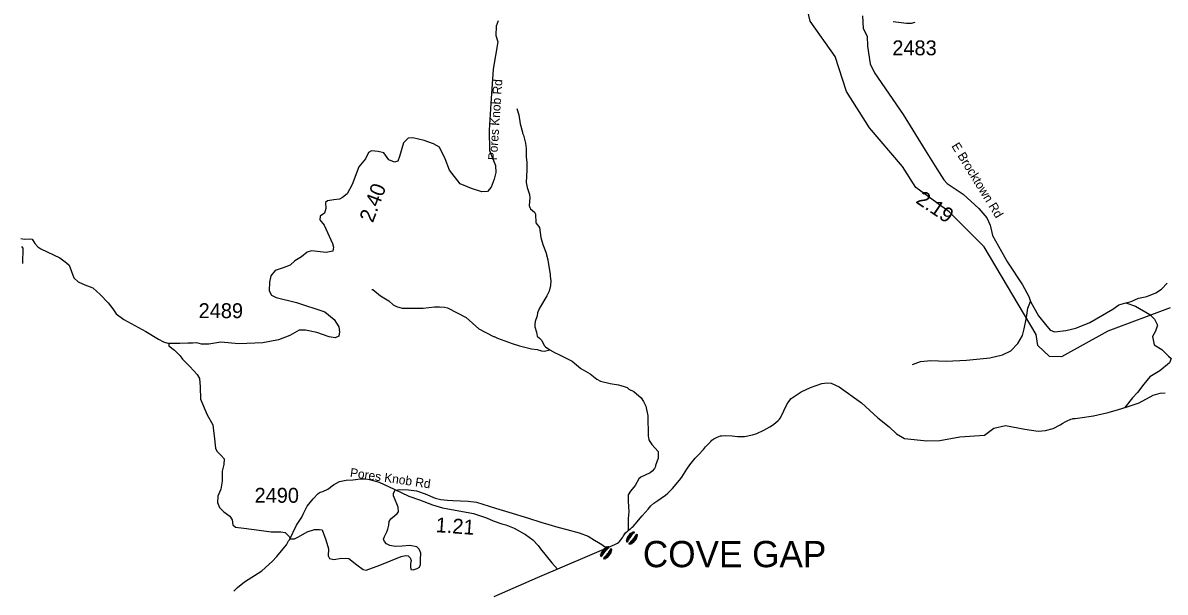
# Model space of a CAD drawing. Extents: x 1248089 to 1457196, y 820910 to 988753.
# Drawn here: x 1360690 to 1370260, y 837676 to 842446 of the extents above; entities that cross this region are included whole.
import ezdxf

# ---------------------------------------------------------------- set-up
doc = ezdxf.new("R2010")
doc.units = 0
for name, color, linetype in [('Exist Boundary Political CountyLine', 7, 'Continuous'), ('Exist Geographical Mountain Gap CELL', 7, 'Continuous'), ('Exist Geographical Mountain Summit Label', 7, 'Continuous'), ('Exist Hydrographic Misc Water Feature', 7, 'Continuous'), ('Exist Road Non-System Type 51', 7, 'Continuous'), ('Exist Road Secondary Type 41 Attributed', 7, 'Continuous'), ('Exist Road Secondary Type 51 Label', 7, 'Continuous'), ('Prop GRAU CAT1 Cell', 7, 'Continuous'), ('Prop Lane Lines', 7, 'Continuous')]:
    doc.layers.add(name, color=color, linetype=linetype)

msp = doc.modelspace()

# ---------------------------------------------------------------- linework, layer by layer
at = {"layer": 'Exist Boundary Political CountyLine'}
for points in [[(1364639.7, 837638), (1365003.1, 837798.8), (1365649.1, 838074), (1365667.3, 838083.7), (1365673.3, 838087.5), (1365683.5, 838095.3), (1365689.6, 838101.2), (1365699.9, 838113), (1365716.4, 838136.7), (1365722.6, 838146.6), (1365732.9, 838164.4), (1365739.1, 838172.3), (1365757.5, 838189.9), (1365767.6, 838197.7), (1365781.8, 838207.4), (1365796.1, 838219.2), (1365804.2, 838227), (1365820.6, 838244.7), (1365880.1, 838315.5), (1365929.2, 838370.6), (1365951.8, 838398.1), (1365976.2, 838421.7), (1366008.7, 838445), (1366039.1, 838462.4), (1366073.6, 838487.7), (1366094, 838505.4), (1366132.8, 838544.6), (1366192.2, 838613.4), (1366210.8, 838639.1), (1366252.1, 838706.3), (1366276.9, 838741.8), (1366289.2, 838757.6), (1366324, 838798.9), (1366346.6, 838824.5), (1366391.5, 838871.6), (1366410, 838893.2), (1366452.9, 838938.4), (1366463.1, 838948.2), (1366479.4, 838959.9), (1366507.7, 838975.3), (1366521.8, 838981.1), (1366533.9, 838984.8), (1366545.9, 838986.6), (1366580, 838987.9), (1366632, 838984.8), (1366677.9, 838979.9), (1366711.9, 838979.2), (1366735.9, 838980.8), (1366804.2, 838993.4), (1366838.5, 839004.7), (1366899.1, 839033.5), (1366947.7, 839060.6), (1366970, 839074.1), (1366996.4, 839093.6), (1367018.8, 839113.2), (1367029, 839125), (1367035.2, 839132.8), (1367045.6, 839152.6), (1367064.4, 839194.3), (1367083.2, 839231.9), (1367097.8, 839261.7), (1367126.5, 839297.1), (1367209.7, 839353.5), (1367288.5, 839389.9), (1367385.2, 839424), (1367429.4, 839429.1), (1367461.3, 839426.5), (1367528.8, 839397.1), (1367715.8, 839261.1), (1367854.2, 839136.2), (1367948.6, 839059.9), (1368010.3, 839001.8), (1368075.6, 838961.8), (1368264.4, 838943.6), (1368373.3, 838947.3), (1368540.3, 838976.3), (1368747.3, 838990.9), (1368823.5, 839049), (1368921.5, 839070.8), (1369084.9, 839041.7), (1369196.3, 839025.4), (1369258.4, 839030.2), (1369320.8, 839046.9)], [(1369320.8, 839046.9), (1369379.5, 839077.8), (1369401.8, 839091.3), (1369422, 839102.9), (1369438.2, 839110.6), (1369470.5, 839124), (1369482.5, 839127.7), (1369490.6, 839129.6), (1369506.6, 839131.2), (1369544.8, 839136.5), (1369659.2, 839154.2), (1369697.4, 839161.4), (1369781.8, 839181.8), (1369868.3, 839206), (1369934.8, 839226.7), (1370041.6, 839262.6), (1370159.4, 839325), (1370217.5, 839343.2), (1370261.1, 839346.8)]]:
    msp.add_lwpolyline(points, dxfattribs=at)
at = {"layer": 'Exist Geographical Mountain Gap CELL'}
for points in [[(1365763.2, 838107.9), (1365764.3, 838109.3), (1365747.1, 838120.3), (1365746.1, 838118.9)], [(1365767.4, 838115.8), (1365768.5, 838117.1), (1365749.9, 838129.2), (1365748.9, 838127.8)], [(1365771, 838121.7), (1365772.1, 838123.1), (1365753.8, 838137.1), (1365752.7, 838135.7)], [(1365776.4, 838128.7), (1365777.4, 838130.1), (1365759.1, 838144.1), (1365758.1, 838142.7)], [(1365781.6, 838135.6), (1365782.7, 838136.9), (1365764.4, 838150.9), (1365763.3, 838149.6)], [(1365787, 838142.5), (1365788, 838143.9), (1365769.7, 838157.9), (1365768.7, 838156.5)], [(1365792.2, 838149.4), (1365793.3, 838150.8), (1365775, 838164.8), (1365773.9, 838163.4)], [(1365797.1, 838154.6), (1365798.1, 838155.9), (1365781.7, 838170.7), (1365780.6, 838169.3)], [(1365803.5, 838160.6), (1365804.5, 838161.9), (1365789.4, 838175.6), (1365788.4, 838174.3)], [(1365798.3, 838179.9), (1365797.7, 838180.3), (1365796.7, 838179), (1365808.2, 838168), (1365808.8, 838167.6), (1365809.8, 838168.9)], [(1365801.2, 838121.8), (1365800.2, 838120.5), (1365818.1, 838106.1), (1365819.2, 838107.4)], [(1365806.6, 838128.6), (1365805.5, 838127.2), (1365823.5, 838112.8), (1365824.6, 838114.1)], [(1365813, 838173), (1365814, 838174.4), (1365807.2, 838181.6), (1365806.2, 838180.2)], [(1365812.1, 838135.4), (1365811, 838134), (1365829, 838119.6), (1365830.1, 838121)], [(1365815.9, 838141.2), (1365814.8, 838139.9), (1365833.1, 838127.5), (1365834.2, 838128.8)], [(1365820.3, 838149), (1365819.2, 838147.6), (1365836.1, 838136.3), (1365837.2, 838137.6)], [(1365838, 838145.8), (1365838.6, 838145.4), (1365839.7, 838146.7), (1365826.3, 838155.3), (1365825.7, 838155.7), (1365824.6, 838154.4)], [(1365830.1, 838161.2), (1365829, 838159.9), (1365833.8, 838157.6), (1365838.6, 838155.2), (1365839.6, 838156.5), (1365834.9, 838158.9)], [(1365567.5, 838013.1), (1365568.6, 838014.4), (1365550.7, 838029), (1365549.6, 838027.7)], [(1365573, 838019.9), (1365574.1, 838021.2), (1365556.3, 838035.8), (1365555.2, 838034.5)], [(1365578.5, 838026.6), (1365579.6, 838027.9), (1365561.7, 838042.5), (1365560.6, 838041.1)], [(1365583.5, 838031.6), (1365584.6, 838032.9), (1365568.6, 838048.2), (1365567.5, 838046.8)], [(1365590.1, 838037.4), (1365591.2, 838038.7), (1365576.6, 838052.9), (1365575.5, 838051.5)], [(1365585.6, 838056.9), (1365585, 838057.3), (1365583.9, 838056), (1365595.1, 838044.6), (1365595.6, 838044.2), (1365596.7, 838045.5)], [(1365600, 838049.5), (1365601.1, 838050.9), (1365594.5, 838058.3), (1365593.5, 838057)], [(1365605.6, 838026.6), (1365604.5, 838025.3), (1365621.6, 838014.2), (1365622.7, 838015.5)], [(1365623.4, 838023.7), (1365624, 838023.3), (1365625, 838024.7), (1365611.5, 838033), (1365610.9, 838033.4), (1365609.8, 838032.1)], [(1365615.2, 838039), (1365614.2, 838037.6), (1365618.9, 838035.4), (1365623.8, 838033.1), (1365624.8, 838034.5), (1365620, 838036.8)], [(1365745.4, 838110.7), (1365744.8, 838111.1), (1365743.8, 838109.8), (1365757.4, 838101.5), (1365758, 838101.1), (1365759, 838102.5)], [(1365753.7, 838095.5), (1365754.7, 838096.9), (1365750, 838099.1), (1365745.1, 838101.3), (1365744.1, 838099.9), (1365748.9, 838097.7)], [(1365769, 838085.1), (1365767.9, 838083.8), (1365774.5, 838076.4), (1365775.6, 838077.7)], [(1365783.5, 838077.9), (1365784.1, 838077.4), (1365785.2, 838078.8), (1365773.9, 838090), (1365773.3, 838090.5), (1365772.2, 838089.1)], [(1365778.8, 838097.3), (1365777.7, 838096), (1365792.5, 838081.9), (1365793.6, 838083.3)], [(1365785.4, 838103.2), (1365784.3, 838101.8), (1365800.3, 838086.7), (1365801.5, 838088.1)], [(1365790.3, 838108.2), (1365789.2, 838106.9), (1365807.2, 838092.5), (1365808.3, 838093.8)], [(1365795.7, 838115), (1365794.6, 838113.6), (1365812.6, 838099.2), (1365813.7, 838100.5)], [(1365530.5, 837989.4), (1365529.9, 837989.9), (1365528.8, 837988.5), (1365542.2, 837979.8), (1365542.7, 837979.4), (1365543.8, 837980.7)], [(1365538.3, 837973.9), (1365539.3, 837975.3), (1365534.6, 837977.6), (1365529.9, 837980), (1365528.8, 837978.7), (1365533.5, 837976.3)], [(1365548.2, 837986.1), (1365549.3, 837987.4), (1365532.5, 837998.9), (1365531.4, 837997.6)], [(1365552.6, 837993.8), (1365553.7, 837995.1), (1365535.6, 838007.7), (1365534.5, 838006.4)], [(1365556.4, 837999.6), (1365557.6, 838000.9), (1365539.7, 838015.5), (1365538.6, 838014.1)], [(1365562, 838006.4), (1365563.1, 838007.7), (1365545.3, 838022.3), (1365544.2, 838021)], [(1365555.3, 837962), (1365554.2, 837960.6), (1365561, 837953.3), (1365562, 837954.7)], [(1365569.9, 837955), (1365570.5, 837954.5), (1365571.5, 837955.9), (1365560.1, 837967), (1365559.5, 837967.4), (1365558.5, 837966.1)], [(1365564.9, 837974.3), (1365563.9, 837973), (1365578.8, 837959.2), (1365579.9, 837960.5)], [(1365571.4, 837980.3), (1365570.3, 837978.9), (1365586.6, 837964), (1365587.7, 837965.4)], [(1365576.3, 837985.4), (1365575.2, 837984), (1365593.4, 837969.9), (1365594.4, 837971.3)], [(1365581.5, 837992.2), (1365580.5, 837990.9), (1365598.7, 837976.7), (1365599.7, 837978.1)], [(1365586.9, 837999.2), (1365585.9, 837997.8), (1365604.1, 837983.7), (1365605.1, 837985)], [(1365592.3, 838006), (1365591.2, 838004.6), (1365609.4, 837990.5), (1365610.4, 837991.8)], [(1365597.7, 838012.9), (1365596.6, 838011.5), (1365614.8, 837997.4), (1365615.8, 837998.8)], [(1365601.3, 838018.8), (1365600.3, 838017.5), (1365618.7, 838005.3), (1365619.8, 838006.6)]]:
    msp.add_lwpolyline(points, close=True, dxfattribs=at)
at = {"layer": 'Exist Hydrographic Misc Water Feature'}
for points in [[(1370300.8, 840058.8), (1369779.8, 839862.5), (1369391.8, 839647.1), (1369291.8, 839649.1), (1369193.8, 839742.9), (1369178.8, 839835.2), (1368744.8, 840569.4), (1368450.8, 840860.9), (1368171.8, 841066.8), (1368059.8, 841243), (1367782.8, 841567), (1367589.7, 841869.6), (1367495.7, 842163.7), (1367285.8, 842460.1), (1367240, 842662.8), (1367195.7, 842905.1), (1367354.8, 843686.5), (1367486.7, 844008.8), (1367745.8, 844420.5), (1367887.8, 844834.6), (1368047.7, 845261.4)], [(1364829.3, 841726.9), (1364844.2, 841674.5), (1364856.5, 841598.2), (1364876.9, 841529.8), (1364876.7, 841521.8), (1364884.4, 841505.6), (1364900.8, 841437.2), (1364905.8, 841393.1), (1364906.2, 841321.1), (1364911.1, 841277), (1364911.8, 841212.9), (1364907.4, 841109.1), (1364916.4, 841064.8), (1364935.1, 841008.4), (1364938.5, 840980.4), (1364933, 840916.5), (1364936.6, 840898.4), (1364942.4, 840888.2), (1364975.7, 840859.5), (1364985.4, 840843.2), (1364987.7, 840771.2), (1365018.8, 840730.5), (1365030.9, 840646.2), (1365047.6, 840589.8), (1365072.2, 840525.2), (1365088.7, 840460.8), (1365090.2, 840436.8), (1365108, 840340.4), (1365107.7, 840324.4), (1365114.8, 840284.3), (1365111.8, 840244.3), (1365098.8, 840196.7), (1365079.8, 840157.1), (1365017.5, 840054.6), (1365002.6, 840014.9), (1364998.1, 839991), (1364981, 839943.5), (1364978.4, 839919.5), (1364979.9, 839897.5), (1364993, 839855.2), (1364998.2, 839819.1), (1365019.8, 839802.5), (1365037.4, 839784.1), (1365058.5, 839743.6), (1365068.2, 839731.4), (1365104.7, 839705.8)], [(1364829.3, 841726.9), (1364844.2, 841674.5), (1364856.5, 841598.2), (1364876.9, 841529.8), (1364876.7, 841521.8), (1364884.4, 841505.6), (1364900.8, 841437.2), (1364905.8, 841393.1), (1364906.2, 841321.1), (1364911.1, 841277), (1364911.8, 841212.9), (1364907.4, 841109.1), (1364916.4, 841064.8), (1364935.1, 841008.4), (1364938.5, 840980.4), (1364933, 840916.5), (1364936.6, 840898.4), (1364942.4, 840888.2), (1364975.7, 840859.5), (1364985.4, 840843.2), (1364987.7, 840771.2), (1365018.8, 840730.5), (1365030.9, 840646.2), (1365047.6, 840589.8), (1365072.2, 840525.2), (1365088.7, 840460.8), (1365090.2, 840436.8), (1365108, 840340.4), (1365107.7, 840324.4), (1365114.8, 840284.3), (1365111.8, 840244.3), (1365098.8, 840196.7), (1365079.8, 840157.1), (1365017.5, 840054.6), (1365002.6, 840014.9), (1364998.1, 839991), (1364981, 839943.5), (1364978.4, 839919.5), (1364979.9, 839897.5), (1364993, 839855.2), (1364998.2, 839819.1), (1365019.8, 839802.5), (1365037.4, 839784.1), (1365058.5, 839743.6), (1365068.2, 839731.4), (1365104.7, 839705.8)], [(1363614.7, 840212), (1363622.7, 840211.8), (1363685.6, 840158.3), (1363756.6, 840116.6), (1363791.9, 840083.8), (1363819.6, 840069.1), (1363867.2, 840056), (1364043.3, 840055.8), (1364139.5, 840065.5), (1364179.5, 840066.6), (1364223.5, 840063.5), (1364247.4, 840057), (1364405.6, 839977.2), (1364511.5, 839882.7), (1364634, 839817.8), (1364640.1, 839817.6), (1364665.8, 839805), (1364788.7, 839758.1), (1364852.3, 839738.6), (1364951.7, 839714.2), (1364999.6, 839709), (1365035.4, 839696.2), (1365059.4, 839695.7), (1365104.7, 839705.8)], [(1363614.7, 840212), (1363622.7, 840211.8), (1363685.6, 840158.3), (1363756.6, 840116.6), (1363791.9, 840083.8), (1363819.6, 840069.1), (1363867.2, 840056), (1364043.3, 840055.8), (1364139.5, 840065.5), (1364179.5, 840066.6), (1364223.5, 840063.5), (1364247.4, 840057), (1364405.6, 839977.2), (1364511.5, 839882.7), (1364634, 839817.8), (1364640.1, 839817.6), (1364665.8, 839805), (1364788.7, 839758.1), (1364852.3, 839738.6), (1364951.7, 839714.2), (1364999.6, 839709), (1365035.4, 839696.2), (1365059.4, 839695.7), (1365104.7, 839705.8)], [(1365104.7, 839705.8), (1365151.1, 839679.5), (1365174.8, 839670.9), (1365293.6, 839612.1), (1365364.1, 839550.4), (1365443.2, 839504.5), (1365498.1, 839459.2), (1365529.7, 839442.5), (1365609.4, 839422.6), (1365681.1, 839412.8), (1365728.8, 839399.7), (1365752.6, 839389.2), (1365768.3, 839376.8), (1365807.8, 839355.8), (1365870.7, 839304.4), (1365890, 839273.9), (1365909.1, 839233.5), (1365927.3, 839153), (1365929.4, 838985), (1365934.8, 838952.9), (1365942.4, 838936.7), (1365959.8, 838912.3), (1366012.5, 838855.1), (1366013.3, 838799), (1365989.8, 838735.6), (1365989.6, 838727.6), (1365981.3, 838711.8), (1365962.8, 838688.2), (1365946.5, 838674.7), (1365867.6, 838638.5), (1365851.3, 838624.9), (1365820, 838569.7), (1365781, 838522.6), (1365762.2, 838491.1), (1365761, 838437.1), (1365767, 838349), (1365761.7, 838293.1), (1365760.6, 838190)], [(1365104.7, 839705.8), (1365151.1, 839679.5), (1365174.8, 839670.9), (1365293.6, 839612.1), (1365364.1, 839550.4), (1365443.2, 839504.5), (1365498.1, 839459.2), (1365529.7, 839442.5), (1365609.4, 839422.6), (1365681.1, 839412.8), (1365728.8, 839399.7), (1365752.6, 839389.2), (1365768.3, 839376.8), (1365807.8, 839355.8), (1365870.7, 839304.4), (1365890, 839273.9), (1365909.1, 839233.5), (1365927.3, 839153), (1365929.4, 838985), (1365934.8, 838952.9), (1365942.4, 838936.7), (1365959.8, 838912.3), (1366012.5, 838855.1), (1366013.3, 838799), (1365989.8, 838735.6), (1365989.6, 838727.6), (1365981.3, 838711.8), (1365962.8, 838688.2), (1365946.5, 838674.7), (1365867.6, 838638.5), (1365851.3, 838624.9), (1365820, 838569.7), (1365781, 838522.6), (1365762.2, 838491.1), (1365761, 838437.1), (1365767, 838349), (1365761.7, 838293.1), (1365760.6, 838189.9)], [(1362457.1, 837683.9), (1362489.8, 837715.1), (1362546.9, 837761.8), (1362693, 837854.3), (1362782.9, 837936.1), (1362817.8, 837975.3), (1362871.3, 838038), (1362898, 838073.3), (1362914.8, 838105), (1362923, 838112.8), (1362983.8, 838237.3), (1363027.3, 838304.2), (1363037.9, 838330), (1363073.4, 838395.1), (1363122.8, 838458), (1363163.9, 838503), (1363180.1, 838512.6), (1363204.3, 838520), (1363244.7, 838539), (1363293.6, 838575.9), (1363342.2, 838602.7), (1363398.5, 838615.3), (1363454.6, 838618), (1363518.7, 838626.5), (1363564.8, 838625.4), (1363594.6, 838620.7), (1363676.1, 838596.7), (1363800.9, 838539.8), (1363923.5, 838478.9), (1364012.8, 838448.7), (1364121.9, 838406.1), (1364205.4, 838382.2), (1364464.3, 838334), (1364575.6, 838297.4), (1364631, 838274), (1364702.4, 838248.4), (1364736.2, 838239.5), (1364805.6, 838211.9), (1364902.5, 838159.6), (1364963.4, 838114.1), (1365006.4, 838067.1), (1365025.8, 838038.7), (1365121.1, 837920.4), (1365168.6, 837869.3)], [(1362457.1, 837683.9), (1362489.8, 837715.1), (1362546.9, 837761.8), (1362693, 837854.3), (1362782.9, 837936.1), (1362817.8, 837975.3), (1362871.3, 838038), (1362898, 838073.3), (1362914.8, 838105), (1362923, 838112.8), (1362983.8, 838237.3), (1363027.3, 838304.2), (1363037.9, 838330), (1363073.4, 838395.1), (1363122.8, 838458), (1363163.9, 838503), (1363180.1, 838512.6), (1363204.3, 838520), (1363244.7, 838539), (1363293.6, 838575.9), (1363342.2, 838602.7), (1363398.5, 838615.3), (1363454.6, 838618), (1363518.7, 838626.5), (1363564.8, 838625.4), (1363594.6, 838620.7), (1363676.1, 838596.7), (1363800.9, 838539.8), (1363923.5, 838478.9), (1364012.8, 838448.7), (1364121.9, 838406.1), (1364205.4, 838382.2), (1364464.3, 838334), (1364575.6, 838297.4), (1364631, 838274), (1364702.4, 838248.4), (1364736.2, 838239.5), (1364805.6, 838211.9), (1364902.5, 838159.6), (1364963.4, 838114.1), (1365006.4, 838067.1), (1365025.8, 838038.7), (1365121.1, 837920.4), (1365168.6, 837869.3)]]:
    msp.add_lwpolyline(points, dxfattribs=at)
at = {"layer": 'Exist Road Non-System Type 51'}
for points in [[(1368143.5, 839584), (1368209.9, 839606.9), (1368296.9, 839616), (1368425, 839611.5), (1368596.7, 839618.3), (1368791.2, 839638.9), (1368898.8, 839664.1), (1368967.4, 839698.5), (1369026.9, 839760.3), (1369065.8, 839826.7), (1369079.6, 839881.7), (1369097.9, 839977.9), (1369109.3, 840055.8), (1369131.2, 840112)], [(1369930.3, 840100.5), (1370011.5, 840071.9), (1370130.6, 840003.2), (1370171.7, 839961.9), (1370194.6, 839911.6), (1370178.6, 839863.5), (1370153.4, 839817.7), (1370167.2, 839749), (1370233.5, 839707.7), (1370288.5, 839652.8), (1370309.1, 839632.2), (1370295.3, 839597.8), (1370215.2, 839531.4), (1370132.8, 839481), (1370080.2, 839419.2), (1370027.6, 839348.2), (1369986.4, 839304.7), (1369921.1, 839222.1)]]:
    msp.add_lwpolyline(points, dxfattribs=at)
at = {"layer": 'Exist Road Secondary Type 41 Attributed'}
for points in [[(1364672.6, 842463.2), (1364655.6, 842416.9), (1364653.1, 842338.9), (1364670.2, 842285.3), (1364631.2, 842058.5), (1364610.2, 841770), (1364595.6, 841545.7), (1364600.4, 841375), (1364649.2, 841250.7), (1364651.6, 841192.9), (1364639.4, 841136.8), (1364612.6, 841068.6), (1364583.4, 841032), (1364534.6, 841029.5), (1364449.4, 841056.4), (1364354.4, 841095.4), (1364264.2, 841210), (1364227.7, 841307.5), (1364181.4, 841402.6), (1364130.2, 841431.8), (1364052.3, 841461.1), (1363957.3, 841483), (1363918.3, 841478.2), (1363879.3, 841441.6), (1363845.2, 841327), (1363830.6, 841288), (1363803.8, 841278.2), (1363755, 841297.7), (1363713.6, 841356.3), (1363667.3, 841368.4), (1363611.3, 841373.3), (1363586.9, 841358.7), (1363560.2, 841307.5)], [(1367725.6, 842505.1), (1367731.3, 842398), (1367763.8, 842332.9), (1367767.6, 842250.6), (1367788.7, 842101.4), (1367825, 842027.7), (1368065.9, 841677.6), (1368250.9, 841378), (1368346.5, 841223.1), (1368405.8, 841129.3), (1368434.4, 841098.7), (1368568.3, 841008.8), (1368699.5, 840891.3), (1368766.4, 840812.8), (1368795.1, 840751.6), (1368814.2, 840663.6), (1368940.4, 840441.7), (1369064.3, 840249.7), (1369117.8, 840152.1), (1369131.2, 840112), (1369198.1, 839991.4), (1369257.3, 839918.7), (1369297.5, 839870.9), (1369335.7, 839857.5), (1369429.4, 839869), (1369511.6, 839888.1), (1369630.1, 839934), (1369821.3, 840046.9), (1369871, 840083.3), (1369930.3, 840100.5), (1369976.2, 840112), (1370037.3, 840138.7), (1370106.2, 840152.1), (1370182.6, 840184.7), (1370228.5, 840215.3), (1370276.3, 840265)], [(1368163.3, 842447.7), (1368132.8, 842440.1), (1368092.6, 842440.1), (1367981.7, 842453.5)], [(1363560.2, 841307.5), (1363504.1, 841239.2), (1363448.1, 841090.5), (1363408.2, 841012.6), (1363369.2, 840983.3), (1363342.4, 840968.7), (1363296.1, 840961.4), (1363242.5, 840954.1), (1363225.5, 840939.4), (1363227.9, 840890.7), (1363218.2, 840851.7), (1363181.6, 840824.9), (1363179.2, 840795.6), (1363215.7, 840751.7), (1363283.8, 840597.1), (1363293.5, 840565.4), (1363286.2, 840531.3), (1363230.2, 840521.5), (1363108.4, 840536.2), (1363071.8, 840524), (1363025.5, 840485), (1362969.5, 840450.8), (1362930.5, 840416.7), (1362872.1, 840392.3), (1362803.8, 840370.4), (1362767.3, 840326.5), (1362757.6, 840272.8), (1362752.7, 840199.7), (1362774.6, 840163.1), (1362813.6, 840143.6), (1362984.1, 840102.2), (1363220.4, 840024.2), (1363298.4, 839960.8), (1363337.4, 839897.4), (1363342.2, 839856.7), (1363337.3, 839820.2), (1363308.1, 839805.5), (1363256.9, 839815.3), (1363154.6, 839851.9), (1363059.6, 839871.4), (1363006, 839871.4), (1362928, 839825), (1362833, 839788.5), (1362701.5, 839764.1), (1362499.3, 839756.8), (1362348.2, 839769), (1362249.7, 839754.4), (1362186.4, 839754.4), (1362147.4, 839764.2), (1362113.3, 839761.8), (1362071.9, 839761.8), (1362006.1, 839759.3), (1361962.2, 839759.3), (1361914.4, 839760.3)], [(1360673.1, 840638.4), (1360703, 840633.7), (1360750.2, 840636.8), (1360767.5, 840632.1), (1360791.1, 840597.5), (1360816.2, 840569.2), (1360841.4, 840553.4), (1361000.2, 840476.3), (1361056.8, 840433.8), (1361077.2, 840416.5), (1361118.1, 840308), (1361153.6, 840275.5), (1361208.6, 840251.9), (1361277.8, 840226.7), (1361337.5, 840170.1), (1361405.1, 840100.8), (1361444.5, 840048.9), (1361472.8, 840008), (1361537.2, 839959.2), (1361720.5, 839859.1), (1361827.4, 839796.2), (1361869.9, 839774.2), (1361914.4, 839760.3)], [(1360688.9, 840429.1), (1360692, 840556.6), (1360681, 840570.7)], [(1361914.4, 839760.3), (1361913, 839740.5), (1361959.9, 839703.8), (1362008.8, 839656.9), (1362027.2, 839628.3), (1362090.4, 839567.1), (1362151.5, 839499.7), (1362169.9, 839467.1), (1362176, 839395.7), (1362179.8, 839292.7), (1362234.9, 839162.1), (1362281.8, 839076.4), (1362287.9, 839027.4), (1362294, 838986.6), (1362304.2, 838882.6), (1362314.4, 838858.1), (1362351.1, 838821.3), (1362375.5, 838792.8), (1362373.5, 838745.8), (1362361, 838690.2), (1362359, 838604.5), (1362348.8, 838539.2), (1362324.3, 838480), (1362320.2, 838427), (1362338.6, 838384.1), (1362375.3, 838347.4), (1362424.2, 838312.7), (1362444.6, 838282.1), (1362448.7, 838239.3), (1362471.1, 838218.9), (1362542.5, 838212.7), (1362670.9, 838196.4), (1362770.8, 838180.1), (1362850.3, 838182.1), (1362889, 838176), (1362921.6, 838141.3), (1362933.9, 838123), (1362966.5, 838123), (1362999.1, 838139.3), (1363072.5, 838182.1), (1363133.7, 838200.5), (1363174.4, 838200.5), (1363197.9, 838196.9), (1363228.4, 838115.3), (1363250.9, 838037.7), (1363248.8, 837980.6), (1363259, 837958.2), (1363295.7, 837950), (1363358.9, 837960.2)], [(1363358.9, 837960.2), (1363422.1, 837958.2), (1363489.4, 837905.1), (1363540.4, 837866.3), (1363566.9, 837860.2), (1363681, 837901), (1363858.4, 837974.5), (1363897.1, 837982.6), (1363919.5, 837980.6), (1363933.8, 837962.2), (1363944, 837939.8), (1363937.9, 837915.1), (1363937.9, 837889.7), (1363941.6, 837866.3), (1363960.3, 837862.3), (1363992.9, 837874.5), (1364013.3, 837883.9), (1364022, 837906.4), (1364022.8, 837949.2), (1364024.2, 838003.5), (1364010.4, 838035.4), (1363991.6, 838055), (1363931.8, 838066.6), (1363868.7, 838060.8), (1363810.7, 838057.9), (1363765.8, 838067.3), (1363736.1, 838081.8), (1363718.7, 838100.7), (1363712.9, 838118.8), (1363720.8, 838141.3), (1363739, 838180.4), (1363748.8, 838203.6), (1363755.3, 838236.9), (1363760.4, 838268.8), (1363771.9, 838290.6), (1363803.1, 838315.2), (1363824.9, 838334.8), (1363838, 838349.9), (1363833.9, 838386.6), (1363822.4, 838416.1), (1363795.9, 838483.5), (1363795.9, 838505.9), (1363808.1, 838530.4), (1363846.9, 838536.5), (1363922.3, 838532.4), (1363987.5, 838524.3), (1364061.5, 838500.8), (1364145.6, 838463.8), (1364192, 838450.8), (1364246.7, 838446.4), (1364293.8, 838442.8), (1364420, 838438.4), (1364492.1, 838428.3), (1364544.3, 838413.8), (1364650.1, 838380.5), (1364761, 838347.1), (1364925.6, 838294.9), (1365029.2, 838262.3), (1365096.6, 838241.3), (1365172, 838220.3), (1365247.4, 838201.4), (1365351.8, 838173.9), (1365425, 838143.4), (1365478.6, 838112.3), (1365514.1, 838091.2), (1365540.2, 838075.3), (1365582, 838045.5)]]:
    msp.add_lwpolyline(points, dxfattribs=at)

# ---------------------------------------------------------------- texts
at = {"layer": 'Exist Geographical Mountain Summit Label'}
msp.add_text('COVE GAP', height=220, dxfattribs=at).set_placement((1365884.7, 837884.7))
at = {"layer": 'Exist Road Secondary Type 51 Label'}
for s, rotation, p in [('Pores Knob Rd', 86.16892, (1364662.3, 841292.4)), ('E Brocktown Rd', 301.59258, (1368467.2, 841414.1)), ('Pores Knob Rd', 351.78553, (1363427.4, 838642.2))]:
    msp.add_text(s, height=75, rotation=rotation, dxfattribs=at).set_placement(p)
at = {"layer": 'Prop GRAU CAT1 Cell'}
for s, rotation, p in [('2.40', 69.35581, (1363622.2, 840765.3)), ('2.19', 326.10063, (1368163.4, 840943)), ('1.21', 355.83665, (1364145.9, 838178.9))]:
    msp.add_text(s, height=125, rotation=rotation, dxfattribs=at).set_placement(p)
at = {"layer": 'Prop Lane Lines'}
for s, p in [('2483', (1367974.4, 842173.6)), ('2489', (1362163.1, 839971.3)), ('2490', (1362631.6, 838424.6))]:
    msp.add_text(s, height=125, dxfattribs=at).set_placement(p)

doc.saveas('drawing.dxf')
